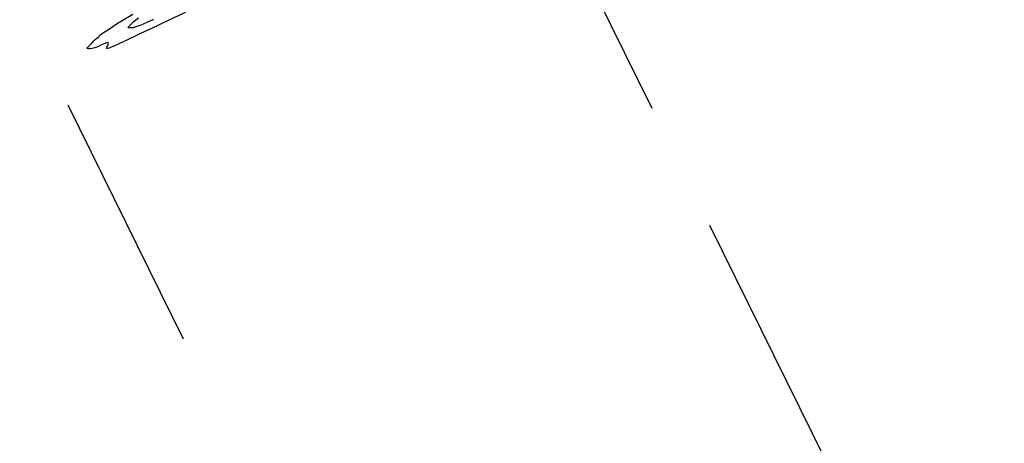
# Model space of a CAD drawing. Extents: x 3249832 to 3255657, y 13789405 to 13793316.
# Tile 576 of 656: x 3254954 to 3255143, y 13790471 to 13790552. Entities that reach past the tile are written whole.
import ezdxf

# ---------------------------------------------------------------- set-up
doc = ezdxf.new("R2010")
doc.units = 0
doc.header["$LTSCALE"] = 100
doc.header["$MEASUREMENT"] = 0
doc.linetypes.add('DASHED', pattern=[0.75, 0.5, -0.25])
for name, color, linetype in [('GRATIO_CON', 10, 'CONTINUOUS'), ('PLAN', 7, 'CONTINUOUS'), ('TARGETS_EAST', 7, 'CONTINUOUS')]:
    doc.layers.add(name, color=color, linetype=linetype)

# ---------------------------------------------------------------- blocks, each defined once
blk = doc.blocks.new('Gratio_032316_contours')
at = {"layer": 'GRATIO_CON', "color": 5, "linetype": 'Continuous', "flags": 128}
for points in [[(3254986.1, 13790553.75), (3254982.73, 13790552.17), (3254979.66, 13790550.71), (3254977.55, 13790549.71), (3254976.26, 13790549.1), (3254975.44, 13790548.71), (3254974.79, 13790548.4), (3254974.21, 13790548.13), (3254973.64, 13790547.86), (3254973.05, 13790547.57), (3254972.47, 13790547.31), (3254971.96, 13790547.08), (3254971.54, 13790546.92), (3254971.24, 13790546.84), (3254971.07, 13790546.84), (3254971.02, 13790546.92), (3254971.08, 13790547.08), (3254971.21, 13790547.31), (3254971.36, 13790547.59), (3254971.46, 13790547.84), (3254971.39, 13790547.98), (3254971.08, 13790547.93), (3254970.58, 13790547.74), (3254969.99, 13790547.47), (3254969.37, 13790547.2), (3254968.79, 13790546.97), (3254968.3, 13790546.82), (3254967.95, 13790546.78), (3254967.7, 13790546.81), (3254967.53, 13790546.86), (3254967.4, 13790546.88), (3254967.34, 13790546.9), (3254967.36, 13790546.97), (3254967.36, 13790546.97), (3254967.5, 13790547.12), (3254967.71, 13790547.36), (3254967.98, 13790547.64), (3254968.28, 13790547.96), (3254968.59, 13790548.27), (3254968.9, 13790548.57), (3254969.22, 13790548.81), (3254969.48, 13790549), (3254969.64, 13790549.15), (3254969.68, 13790549.26), (3254969.77, 13790549.41), (3254970.11, 13790549.67), (3254970.82, 13790550.1), (3254971.65, 13790550.6), (3254972.28, 13790551.05), (3254972.94, 13790551.59), (3254976.11, 13790553.43)], [(3254980.02, 13790552.38), (3254978.76, 13790551.82), (3254977.61, 13790551.33), (3254976.69, 13790550.98), (3254976.11, 13790550.83), (3254975.78, 13790550.81), (3254975.57, 13790550.84), (3254975.38, 13790550.83), (3254975.24, 13790550.82), (3254975.19, 13790550.86), (3254975.19, 13790550.86), (3254975.27, 13790550.98), (3254975.46, 13790551.19), (3254975.7, 13790551.45), (3254975.97, 13790551.73), (3254976.29, 13790552.05), (3254976.68, 13790552.37), (3254977.16, 13790552.7)]]:
    blk.add_lwpolyline(points, dxfattribs=at)

msp = doc.modelspace()

# ---------------------------------------------------------------- linework, layer by layer
at = {"layer": 'PLAN', "color": 8, "linetype": 'DASHED'}
for p, q in [((3253727.59, 13793271.41), (3255567.17, 13789537.28)), ((3253637.88, 13793227.22), (3255477.47, 13789493.09))]:
    msp.add_line(p, q, dxfattribs=at)

# ---------------------------------------------------------------- block references
at = {"layer": 'TARGETS_EAST'}
msp.add_blockref('Gratio_032316_contours', (0, 0), dxfattribs=at)

doc.saveas('drawing.dxf')
